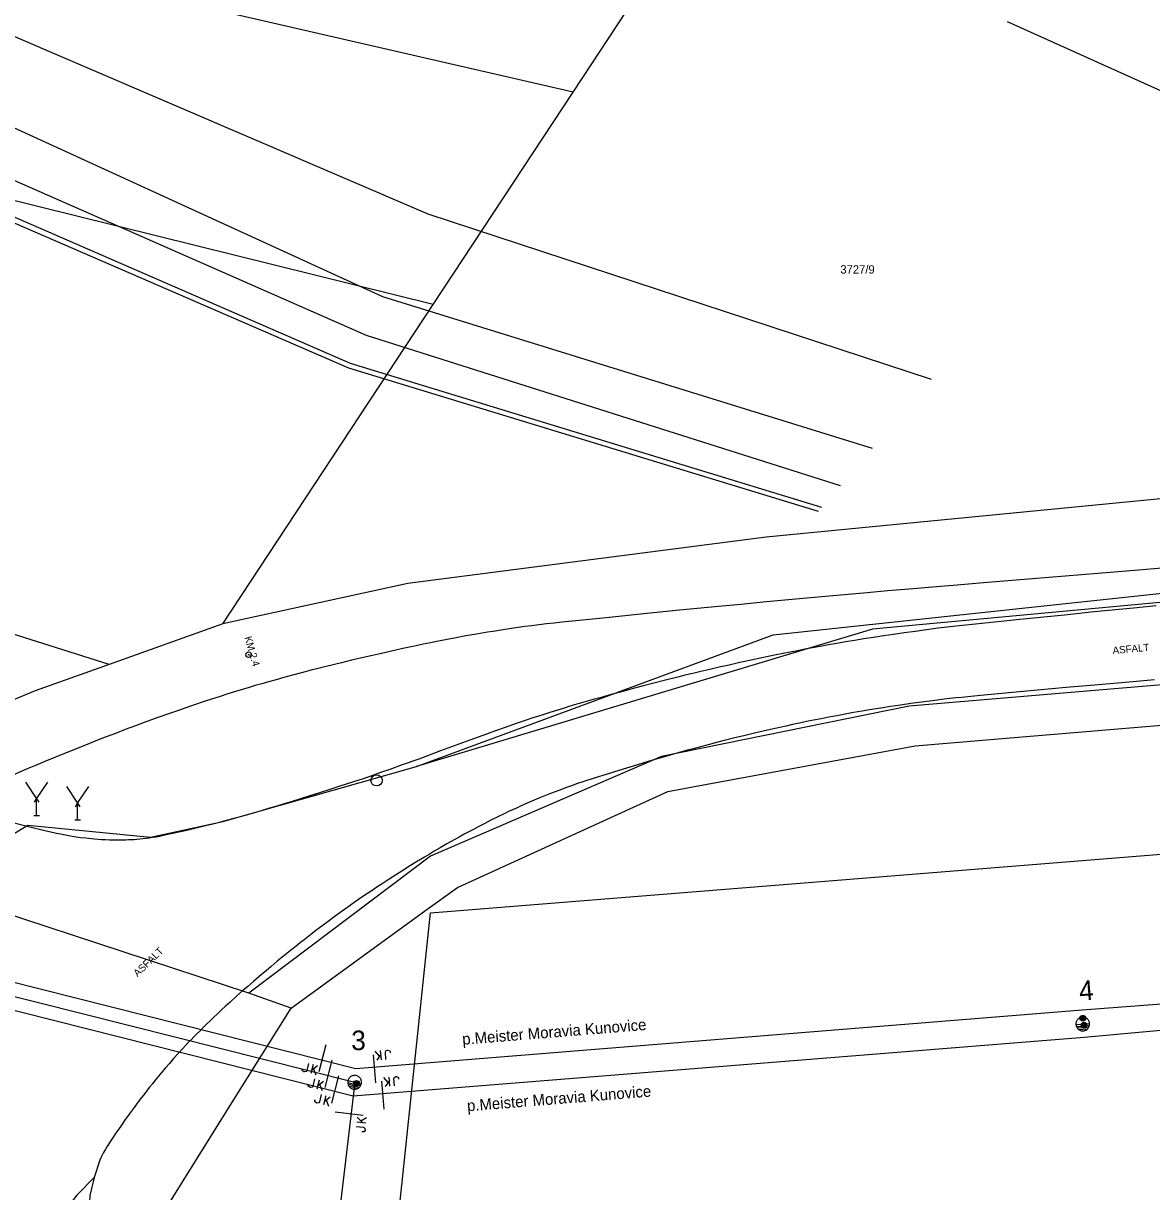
# Model space of a CAD drawing. Extents: x -540150 to -533593, y -1185082 to -1180066.
# Drawn here: x -536567.8 to -536467, y -1182876.4 to -1182771.9 of the extents above; entities that cross this region are included whole.
import ezdxf

# ---------------------------------------------------------------- set-up
doc = ezdxf.new("R2010")
doc.units = 0
for name, color, linetype in [('KN_HRAN_PARCEL', 7, 'Continuous'), ('KN_PARC_Č', 7, 'Continuous'), ('KN_VKP_HRAN_', 7, 'Continuous'), ('Vrstva 10', 7, 'Continuous'), ('Vrstva 12', 7, 'Continuous'), ('Vrstva 13', 7, 'Continuous'), ('Vrstva 14', 7, 'Continuous'), ('Vrstva 15', 7, 'Continuous'), ('Vrstva 18', 7, 'Continuous'), ('Vrstva 2', 7, 'Continuous'), ('Vrstva 25', 7, 'Continuous'), ('Vrstva 27', 7, 'Continuous'), ('Vrstva 4', 7, 'Continuous'), ('Vrstva 40', 7, 'Continuous'), ('Vrstva 59', 7, 'Continuous'), ('Vrstva 7', 7, 'Continuous')]:
    doc.layers.add(name, color=color, linetype=linetype)

# ---------------------------------------------------------------- blocks, each defined once
blk = doc.blocks.new('VN840')
at = {"layer": 'Vrstva 15'}
for points in [[(-0.01, 1.41), (-0.01, -1.09)], [(-1.09, -0.59), (-1.09, -1.24)], [(-0.68, -0.59), (-0.68, -1.42)], [(-0.68, -1.11), (-0.27, -0.59)], [(-0.54, -0.94), (-0.2, -1.42)], [(-1.51, -1.24), (-1.51, -1.15)], [(-1.48, -1.35), (-1.51, -1.24)], [(-1.33, -1.42), (-1.48, -1.35)], [(-1.27, -1.42), (-1.33, -1.42)], [(-1.13, -1.35), (-1.27, -1.42)], [(-1.09, -1.24), (-1.13, -1.35)]]:
    blk.add_lwpolyline(points, dxfattribs=at)
blk = doc.blocks.new('VN440')
at = {"layer": 'Vrstva 2'}
for points in [[(1.22, 0), (1.21, 0.13), (1.19, 0.25), (1.16, 0.38), (1.11, 0.5), (1.05, 0.61), (0.98, 0.72), (0.9, 0.82), (0.81, 0.91), (0.71, 0.99), (0.6, 1.06), (0.49, 1.12), (0.37, 1.16), (0.25, 1.2), (0.12, 1.22), (-0.01, 1.22), (-0.14, 1.22), (-0.26, 1.2), (-0.39, 1.16), (-0.51, 1.12), (-0.62, 1.06), (-0.73, 0.99), (-0.83, 0.91), (-0.92, 0.82), (-1, 0.72), (-1.07, 0.61), (-1.13, 0.5), (-1.18, 0.38), (-1.21, 0.25), (-1.23, 0.13), (-1.24, 0), (-1.23, -0.13), (-1.21, -0.26), (-1.18, -0.38), (-1.13, -0.5), (-1.07, -0.62), (-1, -0.73), (-0.92, -0.83), (-0.83, -0.92), (-0.73, -1), (-0.62, -1.07), (-0.51, -1.13), (-0.39, -1.17), (-0.26, -1.2), (-0.14, -1.23), (-0.01, -1.23), (0.12, -1.23), (0.25, -1.2), (0.37, -1.17), (0.49, -1.13), (0.6, -1.07), (0.71, -1), (0.81, -0.92), (0.9, -0.83), (0.98, -0.73), (1.05, -0.62), (1.11, -0.5), (1.16, -0.38), (1.19, -0.26), (1.21, -0.13), (1.22, 0)], [(-1.24, 0), (1.22, 0)], [(-1.18, -0.34), (1.1, -0.34)], [(-1.01, -0.63), (0.97, -0.63)], [(-0.74, -0.92), (0.68, -0.92)]]:
    blk.add_lwpolyline(points, dxfattribs=at)

msp = doc.modelspace()

# ---------------------------------------------------------------- linework, layer by layer
at = {"layer": 'KN_HRAN_PARCEL'}
for p, q in [((-536518.7, -1182778.09), (-536506.62, -1182759.75)), ((-536518.7, -1182778.09), (-536562.29, -1182768.05)), ((-536454.68, -1182783.18), (-536479.89, -1182771.81)), ((-536531.2, -1182797.08), (-536618.59, -1182775.37)), ((-536531.2, -1182797.08), (-536518.7, -1182778.09)), ((-536549.98, -1182825.6), (-536531.2, -1182797.08)), ((-536560.15, -1182829.24), (-536624.36, -1182809.02)), ((-536447.98, -1182812.66), (-536501.47, -1182817.87)), ((-536501.47, -1182817.87), (-536533.46, -1182822.01)), ((-536500.84, -1182826.59), (-536439.41, -1182820.03)), ((-536533.46, -1182822.01), (-536549.98, -1182825.6)), ((-536549.98, -1182825.6), (-536560.15, -1182829.24)), ((-536532.68, -1182838.35), (-536500.84, -1182826.59)), ((-536560.15, -1182829.24), (-536566.76, -1182831.61)), ((-536566.76, -1182831.61), (-536578.56, -1182836.41)), ((-536478.59, -1182835.71), (-536446.2, -1182833)), ((-536507.85, -1182840.15), (-536488.14, -1182836.51)), ((-536488.14, -1182836.51), (-536478.59, -1182835.71)), ((-536550, -1182843.28), (-536532.68, -1182838.35)), ((-536529.03, -1182849.16), (-536510.25, -1182840.59)), ((-536510.25, -1182840.59), (-536507.85, -1182840.15)), ((-536576.58, -1182849.12), (-536567.4, -1182843.61)), ((-536567.4, -1182843.61), (-536556.44, -1182844.68)), ((-536556.44, -1182844.68), (-536550, -1182843.28)), ((-536547.68, -1182858.61), (-536576.58, -1182849.12)), ((-536531.85, -1182851.21), (-536529.03, -1182849.16)), ((-536543.89, -1182859.97), (-536531.85, -1182851.21)), ((-536543.89, -1182859.97), (-536547.68, -1182858.61)), ((-536549.03, -1182868.19), (-536543.89, -1182859.97)), ((-536553.77, -1182875.77), (-536549.03, -1182868.19)), ((-536558.46, -1182883.28), (-536553.77, -1182875.77))]:
    msp.add_line(p, q, dxfattribs=at)
at = {"layer": 'KN_VKP_HRAN_'}
for p, q in [((-536447.26, -1182821.94), (-536491.95, -1182826.09)), ((-536491.95, -1182826.09), (-536532.68, -1182838.35)), ((-536438.48, -1182828.72), (-536488.69, -1182832.97)), ((-536488.69, -1182832.97), (-536510.81, -1182837.46)), ((-536510.81, -1182837.46), (-536531.44, -1182846.38)), ((-536531.44, -1182846.38), (-536547.68, -1182858.61))]:
    msp.add_line(p, q, dxfattribs=at)
at = {"layer": 'Vrstva 10'}
for p, q in [((-536498.01, -1182827.88), (-536498.67, -1182828.01)), ((-536508.02, -1182830.04), (-536508.71, -1182830.21)), ((-536474.67, -1182831.31), (-536478.49, -1182831.66)), ((-536517.94, -1182832.68), (-536518.98, -1182832.98)), ((-536501.35, -1182835.11), (-536502.38, -1182835.35)), ((-536524.79, -1182842.55), (-536525.44, -1182842.86)), ((-536548.9, -1182842.98), (-536549.7, -1182843.2)), ((-536542.16, -1182853.4), (-536542.62, -1182853.75)), ((-536550.11, -1182860.11), (-536550.46, -1182860.45))]:
    msp.add_line(p, q, dxfattribs=at)
for points in [[(-536466.63, -1182824.01), (-536468.64, -1182824.2), (-536472.17, -1182824.55), (-536474.82, -1182824.82)], [(-536474.82, -1182824.82), (-536478.79, -1182825.22), (-536482.76, -1182825.63), (-536483.91, -1182825.76)], [(-536483.91, -1182825.76), (-536485.02, -1182825.88), (-536486.1, -1182826.01), (-536487.14, -1182826.14), (-536488.15, -1182826.28)], [(-536488.15, -1182826.28), (-536489.12, -1182826.41), (-536490.07, -1182826.55), (-536490.98, -1182826.68), (-536491.87, -1182826.82), (-536492.73, -1182826.96), (-536493.56, -1182827.09), (-536494.36, -1182827.23), (-536495.14, -1182827.36), (-536495.89, -1182827.49), (-536496.62, -1182827.63), (-536497.32, -1182827.75), (-536498.01, -1182827.88)], [(-536498.67, -1182828.01), (-536499.31, -1182828.13), (-536500.55, -1182828.38), (-536501.71, -1182828.62), (-536502.8, -1182828.85), (-536503.82, -1182829.07), (-536504.77, -1182829.29), (-536505.67, -1182829.49), (-536506.5, -1182829.68), (-536507.29, -1182829.87), (-536508.02, -1182830.04)], [(-536508.71, -1182830.21), (-536509.35, -1182830.37), (-536510.56, -1182830.67), (-536511.62, -1182830.94), (-536512.54, -1182831.19), (-536513.35, -1182831.4), (-536514.05, -1182831.59), (-536515.29, -1182831.93), (-536516.21, -1182832.19), (-536516.9, -1182832.38), (-536517.94, -1182832.68)], [(-536466.77, -1182830.61), (-536468.71, -1182830.78), (-536472.12, -1182831.08), (-536474.67, -1182831.31)], [(-536478.49, -1182831.66), (-536482.32, -1182832.01), (-536482.88, -1182832.06), (-536483.44, -1182832.12), (-536483.98, -1182832.18), (-536484.52, -1182832.23), (-536485.05, -1182832.29), (-536485.57, -1182832.35), (-536486.59, -1182832.48), (-536487.58, -1182832.6)], [(-536518.98, -1182832.98), (-536519.6, -1182833.17), (-536520.2, -1182833.35), (-536520.77, -1182833.53), (-536521.33, -1182833.71), (-536521.87, -1182833.88), (-536522.39, -1182834.05), (-536522.9, -1182834.22), (-536523.87, -1182834.56), (-536524.78, -1182834.87), (-536525.63, -1182835.17), (-536526.43, -1182835.46), (-536527.93, -1182836)], [(-536492.06, -1182833.27), (-536492.87, -1182833.41), (-536493.65, -1182833.54), (-536494.41, -1182833.68), (-536495.15, -1182833.82), (-536495.86, -1182833.95), (-536496.55, -1182834.09), (-536497.22, -1182834.22), (-536497.86, -1182834.35), (-536498.49, -1182834.48), (-536499.1, -1182834.61), (-536499.68, -1182834.74), (-536500.25, -1182834.86), (-536501.35, -1182835.11)], [(-536487.58, -1182832.6), (-536488.53, -1182832.73), (-536489.46, -1182832.87), (-536490.35, -1182833), (-536491.22, -1182833.14), (-536492.06, -1182833.27)], [(-536502.38, -1182835.35), (-536503.34, -1182835.58), (-536504.25, -1182835.81), (-536505.09, -1182836.02), (-536505.89, -1182836.22), (-536506.63, -1182836.41)], [(-536527.93, -1182836), (-536530.54, -1182836.97), (-536532.49, -1182837.69), (-536533.96, -1182838.22), (-536535.07, -1182838.62), (-536535.9, -1182838.91), (-536536.53, -1182839.13)], [(-536506.63, -1182836.41), (-536507.32, -1182836.6), (-536507.98, -1182836.78), (-536508.59, -1182836.94), (-536509.73, -1182837.26), (-536510.74, -1182837.55), (-536511.61, -1182837.8), (-536512.38, -1182838.03), (-536513.05, -1182838.23), (-536514.22, -1182838.59), (-536515.1, -1182838.86), (-536515.76, -1182839.07)], [(-536536.53, -1182839.13), (-536537.47, -1182839.45), (-536538.41, -1182839.76), (-536539.46, -1182840.1)], [(-536515.76, -1182839.07), (-536516.74, -1182839.38), (-536517.73, -1182839.7), (-536518.3, -1182839.89), (-536518.85, -1182840.08), (-536519.39, -1182840.27), (-536519.9, -1182840.46), (-536520.39, -1182840.65), (-536520.87, -1182840.83), (-536521.33, -1182841.02), (-536521.77, -1182841.2), (-536522.19, -1182841.38), (-536522.61, -1182841.56), (-536523, -1182841.73), (-536523.39, -1182841.9), (-536523.76, -1182842.07), (-536524.11, -1182842.23), (-536524.46, -1182842.39), (-536524.79, -1182842.55)], [(-536539.46, -1182840.1), (-536540.44, -1182840.42), (-536541.36, -1182840.72), (-536542.23, -1182840.99), (-536543.04, -1182841.25), (-536543.8, -1182841.48), (-536544.51, -1182841.7), (-536545.18, -1182841.91), (-536545.81, -1182842.09), (-536546.4, -1182842.27), (-536546.95, -1182842.43), (-536547.99, -1182842.73), (-536548.9, -1182842.98)], [(-536525.44, -1182842.86), (-536526.04, -1182843.16), (-536526.6, -1182843.45), (-536527.12, -1182843.72), (-536527.61, -1182843.98), (-536528.07, -1182844.22), (-536528.49, -1182844.45), (-536528.89, -1182844.67), (-536529.27, -1182844.88), (-536529.97, -1182845.28), (-536530.58, -1182845.63), (-536531.11, -1182845.94), (-536531.57, -1182846.22), (-536531.98, -1182846.46), (-536532.69, -1182846.89), (-536533.22, -1182847.22), (-536534.01, -1182847.72)], [(-536559.31, -1182844.94), (-536559.73, -1182844.94), (-536560.11, -1182844.93), (-536560.48, -1182844.92), (-536560.82, -1182844.9), (-536561.14, -1182844.88), (-536561.44, -1182844.85), (-536561.72, -1182844.83), (-536561.99, -1182844.8), (-536562.23, -1182844.77), (-536562.7, -1182844.72), (-536563.1, -1182844.66), (-536563.45, -1182844.61), (-536563.76, -1182844.55), (-536564.03, -1182844.51), (-536564.49, -1182844.42), (-536564.84, -1182844.35), (-536565.1, -1182844.29), (-536565.49, -1182844.2), (-536565.88, -1182844.11), (-536567.35, -1182843.75), (-536568.64, -1182843.43)], [(-536549.7, -1182843.2), (-536550.4, -1182843.38), (-536551.01, -1182843.54), (-536551.55, -1182843.67), (-536552.02, -1182843.79), (-536552.84, -1182843.99), (-536553.46, -1182844.13), (-536553.92, -1182844.24), (-536554.62, -1182844.39), (-536555.32, -1182844.54), (-536555.64, -1182844.61), (-536555.96, -1182844.66), (-536556.26, -1182844.71), (-536556.56, -1182844.76), (-536556.85, -1182844.79), (-536557.13, -1182844.83), (-536557.4, -1182844.85), (-536557.67, -1182844.88), (-536557.92, -1182844.9), (-536558.17, -1182844.91), (-536558.41, -1182844.92), (-536558.65, -1182844.93), (-536558.88, -1182844.94), (-536559.1, -1182844.94), (-536559.31, -1182844.94)], [(-536534.01, -1182847.72), (-536534.81, -1182848.22), (-536535.3, -1182848.54), (-536535.77, -1182848.84), (-536536.22, -1182849.14), (-536536.66, -1182849.43), (-536537.08, -1182849.72), (-536537.49, -1182849.99), (-536537.88, -1182850.26), (-536538.26, -1182850.52), (-536538.62, -1182850.78), (-536539.32, -1182851.28), (-536539.97, -1182851.75), (-536540.58, -1182852.2), (-536541.15, -1182852.62), (-536541.67, -1182853.02), (-536542.16, -1182853.4)], [(-536542.62, -1182853.75), (-536543.05, -1182854.09), (-536543.45, -1182854.41), (-536543.83, -1182854.71), (-536544.53, -1182855.27), (-536545.14, -1182855.77), (-536545.67, -1182856.22), (-536546.13, -1182856.61), (-536546.53, -1182856.95), (-536547.24, -1182857.56), (-536547.77, -1182858.02), (-536548.16, -1182858.36), (-536548.76, -1182858.89), (-536549.35, -1182859.42), (-536549.74, -1182859.77), (-536550.11, -1182860.11)], [(-536550.46, -1182860.45), (-536550.8, -1182860.77), (-536551.13, -1182861.08), (-536551.44, -1182861.39), (-536551.74, -1182861.68), (-536552.03, -1182861.97), (-536552.31, -1182862.25), (-536552.57, -1182862.52), (-536552.83, -1182862.79), (-536553.08, -1182863.04), (-536553.55, -1182863.55), (-536553.98, -1182864.02), (-536554.39, -1182864.47), (-536554.76, -1182864.9), (-536555.11, -1182865.3), (-536555.44, -1182865.68), (-536555.74, -1182866.04), (-536556.02, -1182866.39), (-536556.28, -1182866.71), (-536556.53, -1182867.01), (-536556.76, -1182867.3), (-536556.97, -1182867.58)], [(-536556.97, -1182867.58), (-536557.37, -1182868.09), (-536557.71, -1182868.55), (-536558.01, -1182868.96), (-536558.28, -1182869.32), (-536558.5, -1182869.63), (-536558.7, -1182869.91), (-536559.05, -1182870.41), (-536559.31, -1182870.79), (-536559.51, -1182871.07), (-536559.8, -1182871.5), (-536560.09, -1182871.94), (-536560.18, -1182872.08), (-536560.36, -1182872.36), (-536560.51, -1182872.62), (-536560.65, -1182872.87), (-536560.78, -1182873.1), (-536560.89, -1182873.32), (-536560.99, -1182873.53), (-536561.48, -1182875.1)], [(-536561.48, -1182875.1), (-536563.02, -1182876.67), (-536564.37, -1182878.4), (-536565.53, -1182880.26), (-536566.42, -1182882.1)], [(-536561.48, -1182875.1), (-536561.86, -1182876.71), (-536561.91, -1182877.29), (-536561.88, -1182878.4), (-536561.74, -1182879.32)]]:
    msp.add_lwpolyline(points, dxfattribs=at)
at = {"layer": 'Vrstva 12'}
for p, q in [((-536566.62, -1182842.75), (-536566.62, -1182841.25)), ((-536562.96, -1182843.14), (-536562.96, -1182841.64)), ((-536566.87, -1182842.75), (-536566.37, -1182842.75)), ((-536563.21, -1182843.14), (-536562.71, -1182843.14))]:
    msp.add_line(p, q, dxfattribs=at)
for points in [[(-536567.62, -1182839.75), (-536566.62, -1182841.25), (-536565.62, -1182839.75)], [(-536563.96, -1182840.14), (-536562.96, -1182841.64), (-536561.96, -1182840.14)], [(-536566.81, -1182841.56), (-536566.62, -1182841.25), (-536566.43, -1182841.56)], [(-536563.15, -1182841.95), (-536562.96, -1182841.64), (-536562.77, -1182841.95)]]:
    msp.add_lwpolyline(points, dxfattribs=at)
at = {"layer": 'Vrstva 13'}
for p, q in [((-536455.77, -1182819.8), (-536468.91, -1182820.87)), ((-536468.91, -1182820.87), (-536482.04, -1182821.94)), ((-536498.82, -1182823.41), (-536501.43, -1182823.65)), ((-536509.21, -1182824.4), (-536511.83, -1182824.66)), ((-536544.53, -1182830.4), (-536545.24, -1182830.6)), ((-536564.93, -1182837.52), (-536565.89, -1182837.92))]:
    msp.add_line(p, q, dxfattribs=at)
for points in [[(-536482.04, -1182821.94), (-536484.39, -1182822.14), (-536486.6, -1182822.32), (-536488.67, -1182822.5), (-536490.61, -1182822.67)], [(-536490.61, -1182822.67), (-536492.43, -1182822.83), (-536495.84, -1182823.13), (-536498.82, -1182823.41)], [(-536501.43, -1182823.65), (-536503.71, -1182823.87), (-536505.71, -1182824.06), (-536509.21, -1182824.4)], [(-536511.83, -1182824.66), (-536515.76, -1182825.06), (-536519.69, -1182825.46), (-536520.4, -1182825.54), (-536521.09, -1182825.62), (-536521.75, -1182825.7)], [(-536521.75, -1182825.7), (-536522.39, -1182825.78), (-536523.01, -1182825.86), (-536523.62, -1182825.94), (-536524.2, -1182826.03), (-536524.76, -1182826.11), (-536525.31, -1182826.2)], [(-536525.31, -1182826.2), (-536525.84, -1182826.28), (-536526.35, -1182826.36), (-536527.34, -1182826.53), (-536528.27, -1182826.69), (-536529.14, -1182826.85), (-536529.95, -1182827.01), (-536530.72, -1182827.16), (-536531.43, -1182827.3), (-536532.1, -1182827.44), (-536532.73, -1182827.57), (-536533.9, -1182827.82), (-536534.93, -1182828.05)], [(-536534.93, -1182828.05), (-536535.83, -1182828.25), (-536536.61, -1182828.43), (-536537.3, -1182828.59), (-536538.5, -1182828.87), (-536539.4, -1182829.09), (-536540.75, -1182829.42), (-536542.1, -1182829.76), (-536542.96, -1182829.98), (-536543.77, -1182830.2), (-536544.53, -1182830.4)], [(-536546.52, -1182830.96), (-536547.09, -1182831.13), (-536547.64, -1182831.29), (-536548.65, -1182831.6), (-536549.54, -1182831.87), (-536550.31, -1182832.12), (-536550.99, -1182832.34), (-536551.58, -1182832.53), (-536552.61, -1182832.88), (-536553.38, -1182833.14), (-536553.96, -1182833.34), (-536554.83, -1182833.64), (-536555.7, -1182833.95)], [(-536545.24, -1182830.6), (-536545.9, -1182830.78), (-536546.52, -1182830.96)], [(-536555.7, -1182833.95), (-536556.77, -1182834.34), (-536557.78, -1182834.71), (-536558.71, -1182835.06), (-536559.59, -1182835.4), (-536560.41, -1182835.71), (-536561.18, -1182836.01), (-536561.9, -1182836.3), (-536562.57, -1182836.56), (-536563.83, -1182837.07), (-536564.93, -1182837.52)], [(-536565.89, -1182837.92), (-536566.72, -1182838.27), (-536567.46, -1182838.58), (-536568.74, -1182839.13), (-536569.7, -1182839.54), (-536571.14, -1182840.17), (-536572.58, -1182840.8), (-536573.1, -1182841.03), (-536573.6, -1182841.26), (-536574.08, -1182841.48), (-536575.02, -1182841.91)]]:
    msp.add_lwpolyline(points, dxfattribs=at)
at = {"layer": 'Vrstva 14'}
for p, q in [((-536571.01, -1182772.08), (-536531.68, -1182788.97)), ((-536574.19, -1182778.72), (-536535.74, -1182796.36)), ((-536537.16, -1182799.84), (-536575.69, -1182782.87)), ((-536538.73, -1182802.76), (-536576.26, -1182786.48)), ((-536538.59, -1182802.34), (-536576.14, -1182785.98)), ((-536531.68, -1182788.97), (-536486.73, -1182803.73)), ((-536535.74, -1182796.36), (-536491.98, -1182809.91)), ((-536494.83, -1182813.27), (-536537.16, -1182799.84)), ((-536496.78, -1182815.56), (-536538.73, -1182802.76)), ((-536496.47, -1182815.2), (-536538.59, -1182802.34))]:
    msp.add_line(p, q, dxfattribs=at)
at = {"layer": 'Vrstva 25'}
for centre, radius in [((-536547.69, -1182828.37), 0.25), ((-536547.69, -1182828.37), 0.0303), ((-536473.17, -1182860.85), 0.25), ((-536473.17, -1182860.85), 0.2), ((-536473.17, -1182860.85), 0.15), ((-536473.07, -1182861.47), 0.25), ((-536473.17, -1182860.85), 0.1), ((-536473.07, -1182861.47), 0.2), ((-536473.17, -1182860.85), 0.05), ((-536473.07, -1182861.47), 0.15), ((-536473.07, -1182861.47), 0.1), ((-536473.07, -1182861.47), 0.05), ((-536538.05, -1182866.67), 0.25), ((-536538.05, -1182866.67), 0.2), ((-536538.05, -1182866.67), 0.15), ((-536538.05, -1182866.67), 0.1), ((-536538.05, -1182866.67), 0.05)]:
    msp.add_circle(centre, radius, dxfattribs=at)
at = {"layer": 'Vrstva 27'}
msp.add_circle((-536536.26, -1182839.6), 0.5, dxfattribs=at)
at = {"layer": 'Vrstva 4'}
for points in [[(-536657.52, -1182850.88), (-536606.81, -1182848.01), (-536538.11, -1182865.36), (-536473.23, -1182860.12), (-536397.63, -1182854.39)], [(-536659.85, -1182853.42), (-536606.93, -1182849.26), (-536538.21, -1182866.58), (-536548.37, -1182952.43), (-536556.14, -1183018), (-536538.4, -1183020.16)], [(-536659.49, -1182855.84), (-536606.88, -1182850.47), (-536538.35, -1182867.79), (-536473.05, -1182862.56), (-536398.79, -1182855.76)]]:
    msp.add_lwpolyline(points, dxfattribs=at)
at = {"layer": 'Vrstva 7'}
msp.add_line((-536531.45, -1182851.44), (-536417.75, -1182842.28), dxfattribs=at)
msp.add_lwpolyline([(-536549.94, -1183024.44), (-536549.3, -1183018.54), (-536540.54, -1182937.9), (-536533.01, -1182866.45), (-536531.45, -1182851.44)], dxfattribs=at)

# ---------------------------------------------------------------- block references
at = {"layer": 'Vrstva 13'}
for p, xscale, yscale, rotation in [((-536473.17, -1182861.37), 0.5, 0.5, 4.579872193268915), ((-536538.21, -1182866.58), 0.49999999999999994, 0.5000000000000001, -14.146050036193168)]:
    msp.add_blockref('VN440', p, dxfattribs=dict(at, xscale=xscale, yscale=yscale, rotation=rotation))
at = {"layer": 'Vrstva 18'}
for p, rotation in [((-536541.13, -1182864.59), -14.169597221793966), ((-536536.46, -1182865.22), -175.38775270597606), ((-536540.59, -1182865.98), -14.145266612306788), ((-536540, -1182867.38), -14.186941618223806), ((-536535.7, -1182867.58), -175.4211278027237), ((-536538.54, -1182869.37), 83.2510472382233)]:
    msp.add_blockref('VN840', p, dxfattribs=dict(at, rotation=rotation))

# ---------------------------------------------------------------- texts
at = {"layer": 'KN_PARC_Č'}
msp.add_text('3727/9', height=0.75, dxfattribs=at).set_placement((-536494.83, -1182794.31))
at = {"layer": 'Vrstva 14'}
msp.add_text('4', height=1.75, rotation=4.58, dxfattribs=at).set_placement((-536473.45, -1182859.29))
msp.add_text('3', height=1.75, dxfattribs=at).set_placement((-536538.52, -1182863.71))
at = {"layer": 'Vrstva 40'}
for s, rotation, p in [('KM 2.4', 286.4185, (-536548.07, -1182826.83)), ('ASFALT', 5.023, (-536470.48, -1182828.31)), ('ASFALT', 43.8093, (-536557.61, -1182857.19))]:
    msp.add_text(s, height=0.65, rotation=rotation, dxfattribs=at).set_placement(p)
at = {"layer": 'Vrstva 59'}
for rotation, p in [(4.612, (-536528.57, -1182863.23)), (4.617, (-536528.14, -1182869.18))]:
    msp.add_text('p.Meister Moravia Kunovice', height=1, rotation=rotation, dxfattribs=at).set_placement(p)

doc.saveas('drawing.dxf')
